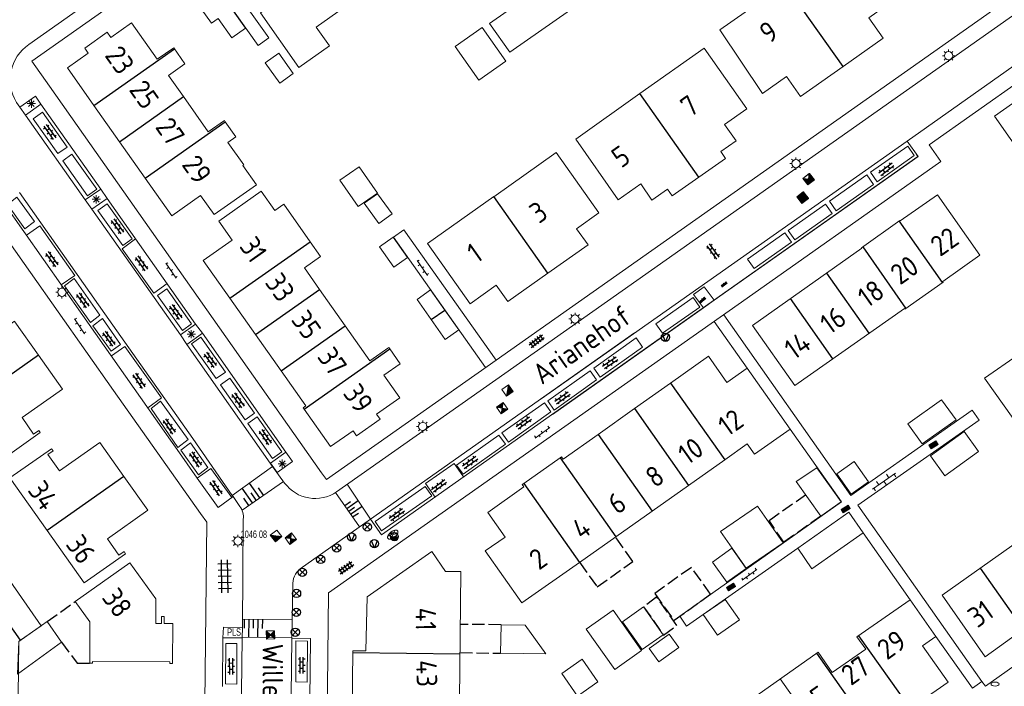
# Model space of a CAD drawing. Extents: x 168769 to 512904, y 516715 to 1559940.
# Tile 268 of 299: x 171677 to 171796, y 519569 to 519650. Entities that reach past the tile are written whole.
import ezdxf

# ---------------------------------------------------------------- set-up
doc = ezdxf.new("R2010")
doc.units = 0
doc.header["$MEASUREMENT"] = 0
doc.linetypes.add('OVERBOUW', pattern=[2, 1.5, -0.5])
doc.layers.get('0').update_dxf_attribs({"linetype": 'CONTINUOUS'})
for name, color, linetype, lineweight in [('B01_HOOFDGEBOUW', 10, 'CONTINUOUS', 0), ('B02_bijgebouw', 12, 'CONTINUOUS', 0), ('B07_scheidingsmuur', 14, 'CONTINUOUS', 25), ('B16_LUIFEL', 6, 'OVERBOUW', 25), ('B51_Luifel', 7, 'OVERBOUW', 25), ('L51_WATERLEIDINGPUT', 7, 'CONTINUOUS', 18), ('Q04_wegmarkering', 7, 'CONTINUOUS', 0), ('Q21_LANTAARNPAAL', 7, 'CONTINUOUS', 18), ('Q26_BOOM', 7, 'CONTINUOUS', 18), ('Q67_BRANDKRAAN_PUT', 7, 'CONTINUOUS', 18), ('Q722_RIOOLPUT_RWA', 5, 'CONTINUOUS', 18), ('Q723_RIOOLPUT_DWA', 32, 'CONTINUOUS', 18), ('Q92_BRANDKRAAN', 7, 'CONTINUOUS', 0), ('Q96_STRAATKOLK', 7, 'CONTINUOUS', 0), ('S02_symb_open_verh', 7, 'CONTINUOUS', 13), ('V00_kant_verharding', 252, 'CONTINUOUS', 0), ('V02_Kant_open_verh', 253, 'CONTINUOUS', 0), ('V03_kant_tegel_verh', 254, 'CONTINUOUS', 13)]:
    doc.layers.add(name, color=color, linetype=linetype, lineweight=lineweight)
for name, color, linetype in [('Q22_Paal_steen', 32, 'CONTINUOUS'), ('Q30_Verkeersbord', 32, 'CONTINUOUS'), ('S02_Klinkers', 7, 'CONTINUOUS'), ('S03_Tegels', 7, 'CONTINUOUS'), ('S04_Talud', 7, 'CONTINUOUS'), ('Z02_Huisnummer', 253, 'CONTINUOUS'), ('Z06_STRAATNAAM', 7, 'CONTINUOUS')]:
    doc.layers.add(name, color=color, linetype=linetype)
doc.styles.add('ISOCP', font='isocp.shx', dxfattribs={"height": 1.8})
doc.styles.get("Standard").update_dxf_attribs({"font": 'ISOB.SHX'})

# ---------------------------------------------------------------- blocks, each defined once
blk = doc.blocks.new('Q92')
at = {"color": 0}
blk.add_ellipse((0, 0), major_axis=(-0.991, 0), ratio=0.499983, start_param=1.570796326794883, end_param=7.853981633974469, dxfattribs=at)
blk = doc.blocks.new('Q21')
at = {"color": 0}
for points in [[(-1.5, 0), (-1, 0)], [(-1.06, 1.06), (-0.71, 0.71)], [(0, 1.5), (0, 1)], [(1.06, 1.06), (0.71, 0.71)], [(1.5, 0), (1, 0)], [(-1.06, -1.06), (-0.71, -0.71)], [(0, -1.5), (0, -1)], [(1.06, -1.06), (0.71, -0.71)]]:
    blk.add_lwpolyline(points, dxfattribs=at)
blk.add_circle((0, 0), 1, dxfattribs=at)
blk = doc.blocks.new('S026')
for p, q in [((0, 0), (4.4, 0)), ((0.2, 0.5), (0.2, 0)), ((1.2, 0), (1.2, -0.5)), ((2.2, 0.5), (2.2, 0)), ((3.2, 0), (3.2, -0.5)), ((4.2, 0.5), (4.2, 0))]:
    blk.add_line(p, q)
blk = doc.blocks.new('Q26')
at = {"color": 0}
for p, q in [((-1, 0), (1, 0)), ((-0.7, 0.7), (0.7, -0.7)), ((0.7, 0.7), (-0.7, -0.7)), ((0, 1), (0, -1))]:
    blk.add_line(p, q, dxfattribs=at)
blk = doc.blocks.new('KLINKERS4')
for points in [[(-3.4, 0), (3.4, 0)], [(-3, -0.792), (-3, 0)], [(-1.5, 0), (-1.5, 1)], [(0, -1), (0, 0)], [(1.5, 0), (1.5, 1)], [(3, -0.792), (3, 0)]]:
    blk.add_lwpolyline(points)
blk = doc.blocks.new('Q96')
for p, q in [((-1, 0.88), (1, 0.88)), ((-1, 0.75), (1, 0.75)), ((-1, 0.63), (1, 0.63)), ((-1, 0.5), (1, 0.5)), ((-1, 0.38), (1, 0.38)), ((-1, 0.25), (1, 0.25)), ((-1, 0.12), (1, 0.12))]:
    blk.add_line(p, q)
at = {"color": 0}
blk.add_lwpolyline([(1, 1), (1, 0), (-1, 0), (-1, 1), (1, 1)], dxfattribs=at)
blk = doc.blocks.new('Q30')
blk.add_lwpolyline([(0.707, 0.707), (0, -1), (-0.707, 0.707)])
blk.add_circle((0, 0), 1)
blk = doc.blocks.new('Q722')
for points in [[(-1, 1), (1, -1)], [(-1, -1), (1, -1), (1, 1), (-1, 1), (-1, -1)], [(-0.8, 0.8), (-1, 0.8)], [(-0.6, 0.6), (-1, 0.6)], [(-0.4, 0.4), (-1, 0.4)], [(-0.2, 0.2), (-1, 0.2)], [(-1, 0), (0, 0)], [(0.2, -0.2), (-1, -0.2)], [(0.4, -0.4), (-1, -0.4)], [(0.6, -0.6), (-1, -0.6)], [(0.8, -0.8), (-1, -0.8)]]:
    blk.add_lwpolyline(points)
blk = doc.blocks.new('Q723')
for points in [[(-1, 1), (1, -1)], [(-1, -1), (1, 1)], [(-1, -1), (1, -1), (1, 1), (-1, 1), (-1, -1)], [(0.8, 0.8), (-0.8, 0.8)], [(0.6, 0.6), (-0.6, 0.6)], [(0.4, 0.4), (-0.4, 0.4)], [(0.2, 0.2), (-0.2, 0.2)], [(0.8, -0.8), (-0.8, -0.8)], [(0.6, -0.6), (-0.6, -0.6)], [(0.4, -0.4), (-0.4, -0.4)], [(0.2, -0.2), (-0.2, -0.2)]]:
    blk.add_lwpolyline(points)
blk = doc.blocks.new('TEGELS6')
for points in [[(-4, 0.75), (4, 0.75)], [(-3, -1.6), (-3, 1.6)], [(-1.5, -1.6), (-1.5, 1.6)], [(0, -1.6), (0, 1.6)], [(1.5, -1.6), (1.5, 1.6)], [(3, -1.6), (3, 1.6)], [(-4, -0.75), (4, -0.75)]]:
    blk.add_lwpolyline(points)
blk = doc.blocks.new('KLINKERS6')
for points in [[(-4, 0.75), (4, 0.75)], [(-3, 0.75), (-3, 1.6)], [(-1.5, -0.75), (-1.5, 0.75)], [(0, 0.75), (0, 1.6)], [(1.5, -0.75), (1.5, 0.75)], [(3, 0.75), (3, 1.6)], [(-4, -0.75), (4, -0.75)], [(-3, -1.6), (-3, -0.75)], [(0, -1.6), (0, -0.75)], [(3, -1.6), (3, -0.75)]]:
    blk.add_lwpolyline(points)
blk = doc.blocks.new('Q67')
for points in [[(-1.47, 0.15, 0.094941), (-1.5, 0)], [(-1.5, 0, 0.094941), (-1.47, -0.15)], [(-1.39, 0.29, 0.078462), (-1.47, 0.15)], [(-1.25, 0.42, 0.059206), (-1.39, 0.29)], [(-1.06, 0.53, 0.044721), (-1.25, 0.42)], [(-0.83, 0.62, 0.035319), (-1.06, 0.53)], [(-0.57, 0.69, 0.029561), (-0.83, 0.62)], [(-0.29, 0.74, 0.026278), (-0.57, 0.69)], [(0, 0.75, 0.024788), (-0.29, 0.74)], [(0.29, 0.74, 0.024788), (0, 0.75)], [(0.57, 0.69, 0.026278), (0.29, 0.74)], [(0.83, 0.62, 0.029561), (0.57, 0.69)], [(1.06, 0.53, 0.035319), (0.83, 0.62)], [(1.25, 0.42, 0.044721), (1.06, 0.53)], [(1.39, 0.29, 0.059206), (1.25, 0.42)], [(1.47, 0.15, 0.078462), (1.39, 0.29)], [(1.5, 0, 0.094941), (1.47, 0.15)], [(1.47, -0.15, 0.094941), (1.5, 0)], [(-1.47, -0.15, 0.078462), (-1.39, -0.29)], [(-1.39, -0.29, 0.059206), (-1.25, -0.42)], [(-1.25, -0.42, 0.044721), (-1.06, -0.53)], [(-1.06, -0.53, 0.035319), (-0.83, -0.62)], [(-0.83, -0.62, 0.029561), (-0.57, -0.69)], [(-0.57, -0.69, 0.026278), (-0.29, -0.74)], [(0, -0.75, 0.024788), (0.29, -0.74)], [(0.29, -0.74, 0.026278), (0.57, -0.69)], [(0.57, -0.69, 0.029561), (0.83, -0.62)], [(0.83, -0.62, 0.035319), (1.06, -0.53)], [(1.06, -0.53, 0.044721), (1.25, -0.42)], [(1.25, -0.42, 0.059206), (1.39, -0.29)], [(1.39, -0.29, 0.078462), (1.47, -0.15)]]:
    blk.add_lwpolyline(points, format="xyb")
for points in [[(-1.04, 0.54), (1.04, -0.54)], [(-1.04, -0.54), (1.04, 0.54)], [(-0.29, -0.74), (0, -0.75)]]:
    blk.add_lwpolyline(points)
blk = doc.blocks.new('L51')
for points in [[(0, 1, 1), (0, -1)], [(0, -1, 1), (0, 1)]]:
    blk.add_lwpolyline(points, format="xyb")
blk.add_lwpolyline([(-1, 0), (1, 0), (0.9, -0.2), (-0.9, -0.2), (-0.8, -0.4), (0.8, -0.4), (0.7, -0.6), (-0.7, -0.6), (-0.4, -0.8), (0.4, -0.8), (0, -1)])
blk = doc.blocks.new('Q22')
for points in [[(-0.719, -0.672), (0.702, 0.706)], [(-0.712, 0.671), (0.715, -0.672)]]:
    blk.add_lwpolyline(points)
blk.add_circle((0, 0), 1)
blk = doc.blocks.new('talud')
for p, q in [((0, 0.502), (0.502, 0.502)), ((0, 0.251), (1.004, 0.251)), ((0, 0), (0.502, 0)), ((0, -0.251), (1.004, -0.251)), ((0, -0.502), (0.502, -0.502))]:
    blk.add_line(p, q)

msp = doc.modelspace()

# ---------------------------------------------------------------- linework, layer by layer
at = {"layer": 'B01_HOOFDGEBOUW'}
for p, q in [((171687.81, 519647.89), (171690.35, 519649.67)), ((171690.35, 519649.67), (171693.46, 519645.25)), ((171684.66, 519646.6), (171687.38, 519648.51)), ((171687.38, 519648.51), (171687.81, 519647.89)), ((171685.09, 519645.98), (171684.66, 519646.6)), ((171682.56, 519644.2), (171685.09, 519645.98)), ((171685.78, 519639.63), (171682.56, 519644.2)), ((171694.84, 519643.27), (171696.65, 519640.7))]:
    msp.add_line(p, q, dxfattribs=at)
for points in [[(171710.18, 519661.64), (171708.1, 519660.17), (171708.29, 519659.9), (171705.77, 519658.12), (171709.25, 519653.17), (171706, 519650.88), (171710.66, 519644.25), (171714.37, 519646.87), (171712.77, 519649.15), (171717.07, 519652.17)], [(171776.76, 519644.37), (171781.62, 519647.82), (171779.88, 519650.27), (171782.8, 519652.34), (171777.51, 519659.86), (171769.68, 519654.35)], [(171769.68, 519654.35), (171761.8, 519648.8), (171766.95, 519641.08), (171769.87, 519643.15), (171771.6, 519640.71), (171776.76, 519644.37)], [(171693.46, 519645.25), (171695.46, 519646.64), (171696.83, 519644.7), (171694.84, 519643.27)], [(171759.24, 519630.92), (171762.47, 519633.19), (171761.9, 519634.02), (171763.75, 519635.33), (171762.36, 519637.3), (171765.08, 519639.2), (171759.87, 519646.57), (171752.07, 519641.07)], [(171806.74, 519624), (171812.58, 519628.12), (171810.75, 519630.7), (171814.02, 519633.02), (171810.69, 519637.73), (171810.85, 519637.84), (171807.22, 519642.98), (171803.78, 519640.57), (171801.97, 519643.15), (171795.12, 519638.34), (171800.57, 519630.6), (171801.57, 519631.3), (171806.74, 519624)], [(171696.65, 519640.7), (171699.66, 519636.41), (171701.63, 519637.8), (171701.73, 519637.65)], [(171752.07, 519641.07), (171744.29, 519635.53), (171749.45, 519628.18), (171752.18, 519630.1), (171753.54, 519628.14), (171755.43, 519629.46), (171756, 519628.64), (171759.24, 519630.92)], [(171688.88, 519635.23), (171685.78, 519639.63)], [(171701.73, 519637.65), (171703.02, 519635.83), (171702.04, 519635.15), (171703.97, 519632.41), (171703.87, 519632.33), (171705.51, 519630), (171700.36, 519626.37), (171698.72, 519628.7), (171695.22, 519626.24), (171692.01, 519630.8)], [(171692.01, 519630.8), (171688.88, 519635.23)], [(171740.9, 519619.26), (171745.78, 519622.7), (171744.39, 519624.66), (171747.1, 519626.59), (171741.9, 519633.91), (171734.35, 519628.54)], [(171712.03, 519623.08), (171708.85, 519627.64), (171707.74, 519626.86), (171706.08, 519629.22), (171700.93, 519625.59), (171702.57, 519623.26), (171699.06, 519620.79), (171702.29, 519616.21)], [(171734.33, 519628.56), (171726.27, 519622.87), (171731.45, 519615.54), (171734.63, 519617.79), (171736.02, 519615.82), (171740.9, 519619.26)], [(171793.36, 519621.45), (171788.86, 519618.26), (171788.91, 519618.16), (171784.23, 519614.9), (171784.19, 519614.96), (171770.89, 519605.63), (171765.75, 519612.91), (171779.04, 519622.29), (171779, 519622.35), (171783.64, 519625.66), (171783.7, 519625.6), (171788.22, 519628.76), (171793.36, 519621.45)], [(171713.18, 519617.29), (171711.34, 519619.9), (171713.3, 519621.28), (171712.03, 519623.08)], [(171716.29, 519612.88), (171713.18, 519617.29)], [(171705.39, 519611.81), (171702.29, 519616.21)], [(171679.04, 519609.3), (171676.18, 519613.35), (171676.12, 519613.43), (171671.24, 519609.94), (171669.82, 519611.91), (171670.45, 519612.36), (171670.26, 519612.62), (171665.23, 519609.08), (171669.54, 519602.97), (171668.57, 519602.29), (171668.75, 519602.04)], [(171721.69, 519610.08), (171721.58, 519610.24), (171719.29, 519608.62), (171716.29, 519612.88)], [(171708.51, 519607.39), (171705.39, 519611.81)], [(171668.75, 519602.04), (171673.17, 519595.77), (171673.25, 519595.66), (171679.26, 519599.91), (171679.08, 519600.17), (171678.45, 519599.73), (171677.05, 519601.72), (171681.95, 519605.17), (171679.04, 519609.3)], [(171721.69, 519610.08), (171722.96, 519608.27), (171721, 519606.89), (171722.93, 519604.14), (171720.09, 519602.14), (171720.52, 519601.53), (171717.67, 519599.52), (171717.24, 519600.13), (171714.5, 519598.2), (171711.29, 519602.75)], [(171755.8, 519605.92), (171760.4, 519609.17), (171762.65, 519605.99), (171765.1, 519607.72), (171770.32, 519600.33), (171765.99, 519597.27), (171765.11, 519598.52), (171762.39, 519596.59)], [(171711.29, 519602.75), (171711.18, 519602.92), (171711.5, 519603.15), (171708.51, 519607.39)], [(171751.41, 519602.82), (171755.8, 519605.92)], [(171746.99, 519599.69), (171751.41, 519602.82)], [(171742.4, 519596.84), (171742.56, 519596.95), (171742.75, 519596.69), (171746.99, 519599.69)], [(171689.41, 519594.58), (171686.49, 519598.72), (171681.59, 519595.26), (171680.19, 519597.25), (171680.82, 519597.69), (171680.63, 519597.95), (171675.58, 519594.42), (171680.1, 519588.02)], [(171737.98, 519593.72), (171742.4, 519596.84)], [(171762.39, 519596.59), (171757.97, 519593.48)], [(171816.46, 519588.66), (171811.82, 519585.44), (171811.89, 519585.34), (171807.44, 519582.22), (171807.38, 519582.29), (171793.99, 519572.69), (171788.8, 519580.16), (171802.1, 519589.59), (171802.05, 519589.66), (171806.77, 519592.97), (171806.83, 519592.91), (171811.28, 519596.03), (171816.46, 519588.66)], [(171680.1, 519588.02), (171684.59, 519581.66), (171689.62, 519585.2), (171689.44, 519585.47), (171688.81, 519585.02), (171687.41, 519587.01), (171692.31, 519590.47), (171689.41, 519594.58)], [(171744.73, 519584.14), (171737.75, 519579.22), (171733.3, 519585.53), (171735.71, 519587.22), (171733.59, 519590.22), (171737.98, 519593.32), (171737.79, 519593.59), (171737.98, 519593.72)], [(171757.97, 519593.48), (171753.56, 519590.37)], [(171753.56, 519590.37), (171749.15, 519587.26)], [(171749.15, 519587.26), (171744.73, 519584.14)], [(171728.97, 519551.24), (171716.98, 519551.36), (171717.22, 519573.41), (171718.8, 519573.41), (171718.94, 519579.96), (171726.79, 519585.47), (171728.47, 519583.03), (171730.32, 519583.02), (171730.18, 519567.42), (171729.13, 519567.4), (171728.97, 519551.24)], [(171685.59, 519571.89), (171685.27, 519571.89), (171685.27, 519576.93), (171683.49, 519579.39), (171690.13, 519584.08), (171693.28, 519579.73), (171693.3, 519576.71), (171694, 519576.71), (171694, 519577.57), (171694.32, 519577.57), (171694.32, 519576.71), (171695.34, 519576.71), (171695.33, 519571.86), (171695.01, 519571.87), (171695.01, 519572.07), (171685.59, 519572.09), (171685.59, 519571.89)], [(171782.11, 519564.45), (171789.5, 519569.59), (171786.41, 519573.99), (171788.03, 519575.13), (171784.89, 519579.61), (171778.43, 519575.09), (171779.5, 519573.62), (171775.43, 519570.78), (171773.74, 519573.24), (171760.48, 519563.9)], [(171769.13, 519569.99), (171776.04, 519560.19)]]:
    msp.add_lwpolyline(points, dxfattribs=at)
at = {"layer": 'B02_bijgebouw'}
for points in [[(171733.82, 519649.57), (171741.17, 519654.78), (171743.65, 519651.26), (171736.3, 519646.08)], [(171801.49, 519604.46), (171798.02, 519609.36), (171793.93, 519606.5), (171797.4, 519601.6)], [(171788.71, 519603.88), (171784.61, 519600.95), (171786.37, 519598.52), (171790.47, 519601.45)], [(171789.11, 519594.66), (171793.2, 519597.61), (171791.45, 519600.03), (171787.36, 519597.08)], [(171779.85, 519593.92), (171778.09, 519596.4), (171775.98, 519594.91), (171777.75, 519592.43)], [(171769.48, 519586.53), (171766.36, 519590.97), (171761.88, 519587.88), (171765, 519583.44), (171769.48, 519586.53)], [(171759.77, 519577.83), (171761.49, 519575.32), (171764.17, 519577.15), (171762.45, 519579.65), (171759.77, 519577.83)], [(171748.83, 519578.36), (171745.55, 519576.03), (171749.02, 519571.13), (171752.29, 519573.45), (171748.83, 519578.36)], [(171676.48, 519570.58), (171681.85, 519574.45), (171680.08, 519576.95), (171676.65, 519574.52)], [(171755.63, 519575.44), (171756.81, 519573.82), (171754.38, 519572.05), (171753.2, 519573.67), (171755.63, 519575.44)], [(171746.96, 519569.64), (171745.06, 519572.39), (171742.59, 519570.64), (171744.49, 519567.89), (171746.96, 519569.64)]]:
    msp.add_lwpolyline(points, close=True, dxfattribs=at)
for points in [[(171698.29, 519652.09), (171700.04, 519649.64), (171700.86, 519650.19), (171702.54, 519647.85), (171704.19, 519649.01), (171700.78, 519653.84), (171698.29, 519652.09)], [(171732.92, 519649.1), (171735.8, 519645.01), (171732.51, 519642.7), (171729.64, 519646.78), (171732.92, 519649.1)], [(171706.57, 519644.79), (171708.35, 519642.32), (171709.98, 519643.51), (171708.21, 519645.98), (171706.57, 519644.79)], [(171717.97, 519632.19), (171715.63, 519630.55), (171717.88, 519627.35), (171720.22, 519628.99), (171717.97, 519632.19)], [(171718.61, 519627.75), (171720.37, 519625.3), (171722, 519626.45), (171720.23, 519628.9), (171718.61, 519627.75)], [(171722.13, 519623.62), (171720.47, 519622.46), (171722.2, 519620), (171723.86, 519621.15), (171722.13, 519623.62)], [(171728.37, 519614.79), (171726.65, 519617.22), (171725.01, 519616.05)], [(171725.01, 519616.05), (171726.72, 519613.63)], [(171726.72, 519613.63), (171728.42, 519611.21), (171730.07, 519612.37), (171728.37, 519614.79)], [(171773.57, 519595.63), (171771.06, 519593.97), (171774.06, 519589.76), (171776.52, 519591.5), (171773.57, 519595.63)], [(171777.46, 519590.23), (171771.26, 519585.86), (171772.97, 519583.37), (171779.21, 519587.73), (171777.46, 519590.23)], [(171765, 519583.42), (171763.25, 519585.86), (171760.89, 519584.17), (171762.64, 519581.73), (171765, 519583.42)], [(171671.65, 519582.08), (171674.18, 519583.84), (171679.37, 519576.44), (171676.85, 519574.68), (171671.65, 519582.08)], [(171749.98, 519576.93), (171752.35, 519573.55), (171754.89, 519575.36), (171752.52, 519578.74), (171749.98, 519576.93)], [(171735.15, 519573.11), (171735.21, 519576.57), (171738.16, 519576.5), (171740.64, 519573.02), (171735.15, 519573.11)]]:
    msp.add_lwpolyline(points, dxfattribs=at)
at = {"layer": 'B07_scheidingsmuur'}
for p, q in [((171776.76, 519644.37), (171769.68, 519654.35)), ((171740.9, 519619.26), (171734.33, 519628.56)), ((171788.83, 519618.11), (171783.58, 519625.62)), ((171784.39, 519615.01), (171779.17, 519622.47)), ((171779.91, 519611.96), (171774.78, 519619.28)), ((171775.49, 519608.86), (171770.37, 519616.17)), ((171798.68, 519576.05), (171793.43, 519583.44))]:
    msp.add_line(p, q, dxfattribs=at)
for points in [[(171685.78, 519639.63), (171695.55, 519646.51)], [(171688.88, 519635.23), (171696.65, 519640.7)], [(171759.24, 519630.92), (171752.07, 519641.07)], [(171692.01, 519630.8), (171701.73, 519637.65)], [(171702.29, 519616.21), (171712.03, 519623.08)], [(171705.39, 519611.81), (171713.18, 519617.29)], [(171726.72, 519613.63), (171728.37, 519614.79)], [(171708.51, 519607.39), (171716.29, 519612.88)], [(171679.04, 519609.3), (171668.75, 519602.04)], [(171711.29, 519602.75), (171721.69, 519610.08)], [(171755.8, 519605.92), (171762.39, 519596.59)], [(171751.41, 519602.82), (171757.97, 519593.48)], [(171746.99, 519599.69), (171753.56, 519590.37)], [(171742.4, 519596.84), (171749.15, 519587.26)], [(171689.41, 519594.58), (171680.1, 519588.02)], [(171737.98, 519593.72), (171744.73, 519584.14)], [(171778.62, 519575.23), (171784.89, 519566.39)], [(171717.22, 519573.2), (171730.23, 519573.03)], [(171780.54, 519563.24), (171773.58, 519573.13)]]:
    msp.add_lwpolyline(points, dxfattribs=at)
at = {"layer": 'B16_LUIFEL'}
for points in [[(171774.06, 519589.76), (171769.54, 519586.58), (171767.76, 519589.24), (171772.19, 519592.34)], [(171774.06, 519589.76), (171769.54, 519586.58), (171767.76, 519589.24), (171772.19, 519592.34)], [(171744.75, 519584.15), (171746.89, 519581.16), (171751.22, 519584.27), (171749.1, 519587.22)], [(171760.67, 519580.27), (171758.33, 519583.54), (171753.88, 519580.38), (171756.22, 519577.11), (171760.67, 519580.27)], [(171752.52, 519578.74), (171754.96, 519575.29), (171756.57, 519576.48), (171754.12, 519579.94), (171752.52, 519578.74)], [(171735.21, 519576.57), (171730.26, 519576.61)], [(171730.23, 519573.19), (171735.15, 519573.11)]]:
    msp.add_lwpolyline(points, dxfattribs=at)
at = {"layer": 'B51_Luifel'}
msp.add_line((171680.08, 519576.95), (171683.49, 519579.39), dxfattribs=at)
msp.add_lwpolyline([(171681.85, 519574.45), (171683.74, 519571.9), (171685.27, 519571.89)], dxfattribs=at)
at = {"layer": 'Q04_wegmarkering'}
for points in [[(171684.73, 519628.16), (171677.47, 519638.45)], [(171676.74, 519629.04), (171687.08, 519614.32)], [(171696.28, 519611.76), (171685.52, 519627.02)], [(171687.08, 519614.32), (171697.77, 519599.19)], [(171707.48, 519595.79), (171697.05, 519610.62)]]:
    msp.add_lwpolyline(points, dxfattribs=at)
at = {"layer": 'V00_kant_verharding'}
for p, q in [((171698.78, 519659.46), (171707.01, 519647.84)), ((171705.7, 519646.92), (171697.47, 519658.54)), ((171707.01, 519647.84), (171705.7, 519646.92)), ((171722.15, 519623.64), (171723.42, 519624.54)), ((171733.32, 519607.8), (171722.15, 519623.64)), ((171723.42, 519624.54), (171734.62, 519608.71)), ((171761.09, 519613.4), (171765.1, 519607.72))]:
    msp.add_line(p, q, dxfattribs=at)
for points in [[(171602.69, 519635.95), (171622.09, 519649.61), (171605.17, 519673.62), (171606.47, 519674.53), (171625.43, 519647.65), (171676.83, 519574.68), (171676.64, 519574.52), (171676.24, 519541.64), (171698.95, 519541.34)], [(171680.38, 519641.99), (171713.42, 519595.03)], [(171679.33, 519639.79), (171686.62, 519629.46)], [(171686.62, 519629.46), (171684.73, 519628.16), (171685.52, 519627.02), (171687.39, 519628.34)], [(171686.62, 519629.46), (171687.39, 519628.34)], [(171687.39, 519628.34), (171698.11, 519613.09)], [(171684.41, 519614.13), (171674.86, 519627.72)], [(171684.41, 519614.13), (171685.21, 519613.02)], [(171695.09, 519598.99), (171685.21, 519613.02)], [(171698.11, 519613.09), (171696.28, 519611.76), (171697.05, 519610.62), (171698.94, 519611.97)], [(171698.11, 519613.09), (171698.94, 519611.97)], [(171698.94, 519611.97), (171709.08, 519597.53)], [(171695.09, 519598.99), (171695.89, 519597.86)], [(171698.32, 519594.35), (171695.89, 519597.86)], [(171709.08, 519597.53), (171707.21, 519596.2), (171708.04, 519595.05), (171709.89, 519596.39)], [(171709.08, 519597.53), (171709.89, 519596.39)]]:
    msp.add_lwpolyline(points, dxfattribs=at)
at = {"layer": 'V02_Kant_open_verh'}
for p, q in [((171777.7, 519592.28), (171762.26, 519614.22)), ((171792.43, 519602.62), (171777.7, 519592.28)), ((171793.27, 519601.43), (171792.43, 519602.62)), ((171778.54, 519591.09), (171793.27, 519601.43)), ((171770.32, 519600.33), (171776.55, 519591.49)), ((171776.55, 519591.49), (171756.93, 519577.62)), ((171793.61, 519569.68), (171778.54, 519591.09)), ((171784.89, 519579.61), (171779.21, 519587.73)), ((171788.03, 519575.13), (171792.48, 519568.88)), ((171792.48, 519568.88), (171793.61, 519569.68))]:
    msp.add_line(p, q, dxfattribs=at)
for points in [[(171698.72, 519590.09), (171688.17, 519605.03), (171678.07, 519619.34), (171667.68, 519634.08), (171647.01, 519663.38), (171622.73, 519697.84), (171598.44, 519732.4), (171548.12, 519696.91), (171547.26, 519698.22), (171553.04, 519702.26), (171589.19, 519727.81)], [(171748.86, 519712.32), (171749.14, 519711.93), (171768.08, 519725.28), (171776.08, 519713.91), (171678.24, 519644.99), (171680.38, 519641.99)], [(171735.67, 519607.06), (171809.39, 519659.05), (171815.63, 519650.26), (171818.78, 519649.75), (171849.82, 519605.75), (171849.22, 519602.57)], [(171802.93, 519648.28), (171784.52, 519635.31), (171785.85, 519633.45), (171761.1, 519615.97), (171759.9, 519617.62), (171758.6, 519616.68), (171759.81, 519615.07), (171761.1, 519615.97)], [(171676.78, 519639.43), (171678.69, 519640.76), (171679.33, 519639.79)], [(171681.41, 519633.78), (171682.54, 519634.58), (171679.53, 519638.83), (171678.4, 519638.02), (171681.41, 519633.78)], [(171784.52, 519635.31), (171740.09, 519604.02)], [(171785.4, 519633.56), (171784.6, 519634.7), (171780.08, 519631.51), (171780.88, 519630.37), (171785.4, 519633.56)], [(171685, 519628.66), (171686.13, 519629.47), (171683.11, 519633.72), (171681.99, 519632.91), (171685, 519628.66)], [(171780.43, 519630.05), (171779.62, 519631.19), (171775.1, 519627.99), (171775.91, 519626.85), (171780.43, 519630.05)], [(171676.42, 519628.5), (171675.27, 519627.62), (171677.4, 519624.64), (171678.56, 519625.53), (171676.42, 519628.5)], [(171689.27, 519622.62), (171690.4, 519623.43), (171687.39, 519627.68), (171686.26, 519626.87), (171689.27, 519622.62)], [(171775.43, 519626.51), (171774.62, 519627.65), (171770.1, 519624.45), (171770.91, 519623.31), (171775.43, 519626.51)], [(171677.57, 519623.87), (171679.19, 519625), (171683.45, 519618.99), (171681.81, 519617.83)], [(171770.48, 519623.02), (171769.67, 519624.16), (171765.15, 519620.97), (171765.96, 519619.83), (171770.48, 519623.02)], [(171694.66, 519618), (171693.04, 519616.84), (171689.2, 519622.23), (171690.83, 519623.44)], [(171683.38, 519618.63), (171682.22, 519617.74), (171685.37, 519613.28), (171686.51, 519614.16), (171683.38, 519618.63)], [(171696.52, 519612.29), (171697.64, 519613.1), (171694.63, 519617.35), (171693.51, 519616.54), (171696.52, 519612.29)], [(171759.34, 519615.15), (171758.54, 519616.29), (171754.02, 519613.1), (171754.82, 519611.96), (171759.34, 519615.15)], [(171759.81, 519615.07), (171741.45, 519602.12)], [(171686.82, 519613.76), (171685.66, 519612.88), (171687.86, 519609.8), (171689.01, 519610.61), (171686.82, 519613.76)], [(171751.43, 519612.01), (171719.37, 519589.39), (171716.53, 519593.63)], [(171700.62, 519606.46), (171701.75, 519607.26), (171698.74, 519611.51), (171697.61, 519610.7), (171700.62, 519606.46)], [(171751.61, 519611.4), (171746.47, 519607.73), (171747.27, 519606.62), (171752.41, 519610.29), (171751.61, 519611.4)], [(171687.89, 519609.21), (171689.53, 519610.36), (171693.98, 519604.11), (171692.32, 519602.91)], [(171746.02, 519607.41), (171740.88, 519603.75), (171741.68, 519602.64), (171746.82, 519606.3), (171746.02, 519607.41)], [(171704.16, 519601.46), (171705.28, 519602.27), (171702.27, 519606.51), (171701.15, 519605.7), (171704.16, 519601.46)], [(171693.86, 519603.72), (171692.71, 519602.84), (171695.97, 519598.1), (171697.2, 519599.05), (171693.86, 519603.72)], [(171740.48, 519603.53), (171735.33, 519599.87), (171736.13, 519598.76), (171741.28, 519602.42), (171740.48, 519603.53)], [(171707.48, 519596.76), (171708.6, 519597.57), (171705.59, 519601.82), (171704.47, 519601.01), (171707.48, 519596.76)], [(171697.49, 519598.64), (171696.33, 519597.76), (171698.47, 519594.78), (171699.62, 519595.66), (171697.49, 519598.64)], [(171734.96, 519599.61), (171729.82, 519595.95), (171730.61, 519594.84), (171735.76, 519598.5), (171734.96, 519599.61)], [(171727.21, 519592.07), (171726.05, 519593.74), (171729.51, 519596.16), (171730.67, 519594.52)], [(171707.48, 519595.78), (171702.58, 519592.26), (171702.67, 519592.13)], [(171703.76, 519590.47), (171708.78, 519593.98)], [(171715.11, 519592.63), (171718.04, 519588.45)], [(171726.8, 519592.22), (171726.02, 519593.34), (171719.93, 519589.11), (171720.71, 519587.99), (171726.8, 519592.22)], [(171776.55, 519591.49), (171756.93, 519577.62)], [(171698.55, 519505.19), (171699.47, 519589.03), (171698.72, 519590.09)], [(171756.93, 519577.62), (171757.74, 519576.4), (171771.26, 519585.86)], [(171709.85, 519577.19), (171703.81, 519577.25)], [(171709.81, 519574.93), (171709, 519505.26), (171702.94, 519505.38), (171703.76, 519574.99)], [(171703.76, 519575.06), (171709.81, 519575)], [(171711.71, 519574.59), (171710.31, 519574.61), (171710.29, 519569.62), (171711.69, 519569.61), (171711.71, 519574.59)], [(171703.12, 519569.37), (171703.14, 519574.29), (171701.78, 519574.3), (171701.76, 519569.39), (171703.12, 519569.37)]]:
    msp.add_lwpolyline(points, dxfattribs=at)
for points in [[(171746.99, 519710.97), (171748.06, 519709.44, 0.386658), (171755.07, 519707.73), (171756.11, 519708.42), (171753.24, 519712.47), (171767.65, 519722.58), (171770.5, 519718.53), (171773.41, 519714.39), (171677.87, 519647.04, 0.39493), (171676.36, 519640), (171676.78, 519639.43), (171677.47, 519638.45), (171679.33, 519639.79)], [(171785.67, 519633.68), (171785.83, 519633.43), (171762.81, 519617.2), (171720.7, 519587.48), (171719.37, 519589.39), (171710.82, 519583.35, 0.256545), (171709.93, 519581.34), (171709.81, 519574.93), (171712.07, 519574.88), (171711.95, 519563.77), (171709.68, 519563.79), (171709.66, 519562.45), (171711.94, 519562.41), (171711.81, 519551.52), (171709.81, 519551.55), (171709.77, 519545.92), (171711.72, 519545.91), (171711.81, 519551.52)], [(171707.48, 519595.79), (171708.93, 519593.78, 0.405022), (171715.25, 519592.72), (171735.67, 519607.06)], [(171701.39, 519569.08), (171701.44, 519574.99), (171703.76, 519574.99), (171703.8, 519576.25), (171703.91, 519589.39, 0.18937), (171703.51, 519590.93), (171702.67, 519592.13), (171700.85, 519590.79), (171698.32, 519594.35), (171699.96, 519595.54), (171702.51, 519592.02)]]:
    msp.add_lwpolyline(points, format="xyb", dxfattribs=at)
at = {"layer": 'V03_kant_tegel_verh'}
for p, q in [((171702.58, 519592.26), (171697.77, 519599.19)), ((171794.03, 519569.13), (171793.61, 519569.68))]:
    msp.add_line(p, q, dxfattribs=at)
for points in [[(171734.62, 519608.71), (171808.46, 519660.77), (171809.56, 519659.15), (171809.39, 519659.05)], [(171804.08, 519646.74), (171787.2, 519634.84), (171788.64, 519632.81), (171786.98, 519631.66)], [(171786.98, 519631.66), (171764, 519615.45), (171714.27, 519580.46), (171714.26, 519580.4), (171713.41, 519500.59)], [(171713.42, 519595.03), (171714.02, 519594.22), (171734.62, 519608.71), (171734.62, 519608.71)], [(171794.03, 519569.13), (171807.89, 519578.9), (171820.41, 519587.72), (171823.3, 519583.61), (171841.65, 519596.6)], [(171701.44, 519574.99), (171701.49, 519576.26), (171703.8, 519576.25)]]:
    msp.add_lwpolyline(points, dxfattribs=at)

# ---------------------------------------------------------------- block references
at = {"layer": 'L51_WATERLEIDINGPUT', "xscale": 0.5, "yscale": 0.5, "zscale": 0.5}
msp.add_blockref('L51', (171722.27, 519587.26), dxfattribs=at)
at = {"layer": 'Q21_LANTAARNPAAL', "xscale": 0.5, "yscale": 0.5, "zscale": 0.5}
for p in [(171789.56, 519645.67), (171771.03, 519632.57), (171744.2, 519613.7), (171725.71, 519600.64)]:
    msp.add_blockref('Q21', p, dxfattribs=at)
at = {"layer": 'Q21_LANTAARNPAAL', "xscale": 0.5, "yscale": 0.5}
for p in [(171681.89, 519616.95), (171703.26, 519586.74)]:
    msp.add_blockref('Q21', p, dxfattribs=at)
at = {"layer": 'Q22_Paal_steen', "xscale": 0.5, "yscale": 0.5, "zscale": 0.5}
for p in [(171718.97, 519588.43), (171715.26, 519585.89), (171713.31, 519584.5), (171711.09, 519582.94), (171710.38, 519580.37), (171710.36, 519578.08), (171710.23, 519575.66)]:
    msp.add_blockref('Q22', p, dxfattribs=at)
at = {"layer": 'Q26_BOOM', "xscale": 0.5, "yscale": 0.5}
for p in [(171678.18, 519639.86), (171686.06, 519628.24), (171697.59, 519611.85), (171708.64, 519596.12)]:
    msp.add_blockref('Q26', p, dxfattribs=at)
at = {"layer": 'Q30_Verkeersbord', "xscale": 0.5, "yscale": 0.5, "zscale": 0.5}
for p in [(171755.18, 519611.48), (171717.07, 519587.23), (171719.83, 519586.42)]:
    msp.add_blockref('Q30', p, dxfattribs=at)
at = {"layer": 'Q67_BRANDKRAAN_PUT', "xscale": 0.5, "yscale": 0.5, "zscale": 0.5, "rotation": 39.2458287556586}
msp.add_blockref('Q67', (171722.07, 519587.51), dxfattribs=at)
at = {"layer": 'Q722_RIOOLPUT_RWA'}
for p, xscale, yscale, zscale, rotation in [((171772.55, 519630.68), 0.5000000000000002, 0.5000000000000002, 0.5000000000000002, 128.825786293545), ((171772.58, 519630.68), 0.4999999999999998, 0.4999999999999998, 0.4999999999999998, 37.12688727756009), ((171735.99, 519605.01), 0.4999999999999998, 0.4999999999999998, 0.4999999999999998, 125.754865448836), ((171707.9, 519587.36), 0.5, 0.5, 0.5, 38.82007575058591)]:
    msp.add_blockref('Q722', p, dxfattribs=dict(at, xscale=xscale, yscale=yscale, zscale=zscale, rotation=rotation))
at = {"layer": 'Q723_RIOOLPUT_DWA'}
for p, xscale, yscale, zscale, rotation in [((171771.83, 519628.44), 0.4999999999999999, 0.4999999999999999, 0.4999999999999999, 38.69839126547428), ((171771.84, 519628.44), 0.4999999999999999, 0.4999999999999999, 0.4999999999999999, 125.86243568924), ((171735.35, 519602.86), 0.5, 0.5, 0.5, 35.2044743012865), ((171709.68, 519587.03), 0.5, 0.5, 0.5, 217.1835420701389), ((171707.22, 519575.33), 0.5, 0.5, 0.5, 271.0628795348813)]:
    msp.add_blockref('Q723', p, dxfattribs=dict(at, xscale=xscale, yscale=yscale, zscale=zscale, rotation=rotation))
at = {"layer": 'Q92_BRANDKRAAN', "xscale": 0.5, "yscale": 0.5}
for p in [(171722.1, 519587.5), (171722.09, 519587.49), (171795.21, 519569.36)]:
    msp.add_blockref('Q92', p, dxfattribs=at)
at = {"layer": 'Q96_STRAATKOLK', "xscale": 0.5, "yscale": 0.5, "zscale": 0.5, "rotation": 32.0251114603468}
for p in [(171787.86, 519598.2), (171777.2, 519590.42), (171763.28, 519580.94)]:
    msp.add_blockref('Q96', p, dxfattribs=at)
at = {"layer": 'S02_Klinkers'}
for p, xscale, yscale, zscale, rotation in [((171680.41, 519636.41), 0.2499999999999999, 0.2499999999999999, 0.2499999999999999, 305.7726328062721), ((171782.02, 519631.89), 0.25, 0.25, 0.25, 37.12606186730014), ((171688.62, 519624.95), 0.2499999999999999, 0.2499999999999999, 0.2499999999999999, 305.7726328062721), ((171760.98, 519621.9), 0.25, 0.25, 0.25, 126.1687261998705), ((171680.67, 519620.97), 0.2499999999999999, 0.2499999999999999, 0.2499999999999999, 305.7726328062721), ((171691.54, 519620.46), 0.2499999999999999, 0.2499999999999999, 0.2499999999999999, 305.7726328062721), ((171762.31, 519617.92), 0.1, 0.1, 0.1, 37.24822084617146), ((171684.41, 519615.97), 0.2499999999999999, 0.2499999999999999, 0.2499999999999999, 305.7726328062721), ((171759.71, 519616.03), 0.1, 0.1, 0.1, 39.47245984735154), ((171695.7, 519614.55), 0.2499999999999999, 0.2499999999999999, 0.2499999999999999, 305.7726328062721), ((171687.58, 519611.31), 0.2499999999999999, 0.2499999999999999, 0.2499999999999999, 305.7726328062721), ((171699.89, 519608.74), 0.2499999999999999, 0.2499999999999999, 0.2499999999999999, 305.7726328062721), ((171748.48, 519608.39), 0.25, 0.25, 0.25, 34.23185543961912), ((171691.27, 519606.19), 0.2499999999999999, 0.2499999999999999, 0.2499999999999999, 124.6889973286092), ((171703.27, 519603.82), 0.2499999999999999, 0.2499999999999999, 0.2499999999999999, 305.7726328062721), ((171742.67, 519604.14), 0.25, 0.25, 0.25, 34.91580370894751), ((171694.94, 519600.66), 0.25, 0.25, 0.25, 124.7146220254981), ((171737.98, 519601.09), 0.25, 0.25, 0.25, 35.58737056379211), ((171706.6, 519599.35), 0.2499999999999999, 0.2499999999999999, 0.2499999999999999, 124.5606716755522), ((171698.13, 519596.65), 0.25, 0.25, 0.25, 124.7146220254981), ((171731.46, 519596.29), 0.25, 0.25, 0.25, 35.35660821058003), ((171700.61, 519593.17), 0.25, 0.25, 0.25, 124.7146220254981), ((171727.68, 519593.44), 0.25, 0.25, 0.25, 36.79985394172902), ((171722.55, 519589.95), 0.25, 0.25, 0.25, 35.76819153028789), ((171702.45, 519571.51), 0.2499999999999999, 0.2499999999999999, 0.2499999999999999, 90.35703570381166), ((171711.01, 519571.64), 0.2499999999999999, 0.2499999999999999, 0.2499999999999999, 89.95266736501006)]:
    msp.add_blockref('KLINKERS6', p, dxfattribs=dict(at, xscale=xscale, yscale=yscale, zscale=zscale, rotation=rotation))
at = {"layer": 'S02_symb_open_verh', "xscale": 0.5, "yscale": 0.5}
for p, rotation in [((171694.5, 519620.46), 304.5701348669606), ((171725.02, 519620.8), 304.5701348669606), ((171683.4, 519613.72), 304.5701348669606), ((171739.35, 519599.24), 36.19856995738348), ((171764.51, 519581.98), 36.19856995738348)]:
    msp.add_blockref('S026', p, dxfattribs=dict(at, rotation=rotation))
at = {"layer": 'S02_symb_open_verh', "xscale": 0.4999999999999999, "yscale": 0.4999999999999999, "zscale": 0.25, "rotation": 34.91580370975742}
msp.add_blockref('KLINKERS4', (171781.71, 519594), dxfattribs=at)
at = {"layer": 'S03_Tegels'}
for p, xscale, yscale, zscale, rotation in [((171739.55, 519611.01), 0.2499999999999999, 0.2499999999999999, 0.2499999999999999, 37.23483398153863), ((171701.66, 519582.44), 0.4999999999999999, 0.4999999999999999, 0.4999999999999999, 90.9290393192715), ((171716.39, 519583.48), 0.25, 0.25, 0.25, 34.80849814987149)]:
    msp.add_blockref('TEGELS6', p, dxfattribs=dict(at, xscale=xscale, yscale=yscale, zscale=zscale, rotation=rotation))
at = {"layer": 'S04_Talud', "zscale": 0.25}
for p, xscale, yscale, rotation in [((171705.49, 519591.68), 2.177182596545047, 2.177182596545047, 125.514525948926), ((171716.71, 519590.35), 1.682908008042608, 1.682908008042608, 34.72108352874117), ((171705.13, 519577.24), 2.189930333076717, 2.189930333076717, 269.392613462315)]:
    msp.add_blockref('talud', p, dxfattribs=dict(at, xscale=xscale, yscale=yscale, rotation=rotation))

# ---------------------------------------------------------------- texts
at = {"layer": 'Q21_LANTAARNPAAL', "width": 0.711111}
msp.add_text('1046 08', height=0.9, dxfattribs=at).set_placement((171703.6, 519587.11))
at = {"layer": 'V03_kant_tegel_verh', "width": 0.711111}
msp.add_text('PLS', height=0.9, dxfattribs=at).set_placement((171701.96, 519575.24))
at = {"layer": 'Z02_Huisnummer', "style": 'ISOCP'}
for s, rotation, p in [('9', 35.2062, (171767.75, 519647.06)), ('23', 305.2062, (171687, 519645.7)), ('25', 305.2062, (171689.95, 519641.53)), ('7', 35.2062, (171758.17, 519638.1)), ('27', 305.2062, (171693.13, 519637.01)), ('5', 35.2062, (171749.8, 519631.94)), ('29', 305.2062, (171696.35, 519632.44)), ('3', 35.2062, (171739.82, 519625.2)), ('22', 35.2574, (171788.53, 519621.19)), ('31', 305.2062, (171703.35, 519622.52)), ('1', 35.2062, (171732.26, 519620.37)), ('20', 35.2574, (171783.67, 519617.75)), ('33', 305.2062, (171706.45, 519618.12)), ('18', 35.2574, (171779.7, 519614.95)), ('16', 35.2574, (171775.13, 519611.72)), ('35', 305.2062, (171709.63, 519613.6)), ('14', 35.2574, (171770.79, 519608.65)), ('37', 305.2062, (171712.8, 519609.11)), ('39', 305.2062, (171715.93, 519604.67)), ('12', 35.2574, (171762.74, 519599.33)), ('10', 35.2574, (171757.88, 519595.89)), ('8', 35.2574, (171753.91, 519593.09)), ('34', 305.1813, (171677.64, 519592.89)), ('6', 35.2574, (171749.34, 519589.86)), ('4', 35.2574, (171745, 519586.79)), ('36', 305.1813, (171682.26, 519586.33)), ('2', 35.2574, (171739.81, 519583.12)), ('38', 305.1813, (171686.64, 519579.87)), ('31', 35.2574, (171793.05, 519576.1)), ('41', 270.7505, (171724.81, 519578.64)), ('29', 35.2574, (171782.07, 519572.2)), ('43', 271.5837, (171724.89, 519572.25)), ('27', 35.2574, (171777.7, 519569.09)), ('25', 35.2574, (171772.65, 519565.47))]:
    msp.add_text(s, height=2.5, rotation=rotation, dxfattribs=at).set_placement(p)
at = {"layer": 'Z06_STRAATNAAM', "style": 'ISOCP'}
for s, rotation, p in [('Arianehof', 35.1569, (171740.17, 519605.64)), ('Willem-Alexanderlaan', 270.1268, (171706.24, 519574.27))]:
    msp.add_text(s, height=2.5, rotation=rotation, dxfattribs=at).set_placement(p)

doc.saveas('drawing.dxf')
